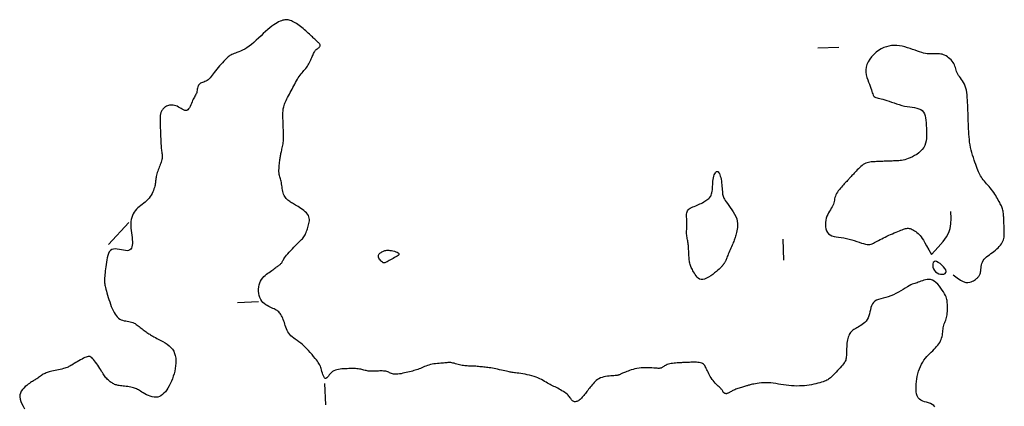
# Model space of a CAD drawing. Header units: millimetres. Extents: x 32690613 to 32693367, y 5343692 to 5344708.
# Tile 461 of 656: x 32692885 to 32692931, y 5344108 to 5344127. Entities that reach past the tile are written whole.
import ezdxf

# ---------------------------------------------------------------- set-up
doc = ezdxf.new("R2010")
doc.units = ezdxf.units.MM
doc.header["$LTSCALE"] = 20
doc.layers.add('02-DGM_HL_492.50', color=92, linetype='Continuous')

msp = doc.modelspace()

# ---------------------------------------------------------------- linework, layer by layer
at = {"layer": '02-DGM_HL_492.50', "elevation": 492.5, "flags": 128}
for points in [[(32692928.115, 5344108.43), (32692928.057, 5344108.497), (32692927.985, 5344108.55), (32692927.902, 5344108.59), (32692927.812, 5344108.623), (32692927.718, 5344108.651), (32692927.623, 5344108.679), (32692927.533, 5344108.711), (32692927.45, 5344108.752), (32692927.378, 5344108.804), (32692927.32, 5344108.872), (32692927.277, 5344108.954), (32692927.245, 5344109.048), (32692927.225, 5344109.153), (32692927.216, 5344109.266), (32692927.215, 5344109.384), (32692927.221, 5344109.507), (32692927.234, 5344109.633), (32692927.253, 5344109.758), (32692927.277, 5344109.883), (32692927.306, 5344110.006), (32692927.34, 5344110.127), (32692927.38, 5344110.244), (32692927.425, 5344110.356), (32692927.476, 5344110.462), (32692927.532, 5344110.562), (32692927.593, 5344110.654), (32692927.659, 5344110.74), (32692927.727, 5344110.82), (32692927.798, 5344110.895), (32692927.869, 5344110.967), (32692927.94, 5344111.035), (32692928.009, 5344111.101), (32692928.075, 5344111.167), (32692928.137, 5344111.232), (32692928.195, 5344111.297), (32692928.248, 5344111.362), (32692928.296, 5344111.428), (32692928.338, 5344111.494), (32692928.376, 5344111.561), (32692928.407, 5344111.629), (32692928.432, 5344111.698), (32692928.452, 5344111.768), (32692928.466, 5344111.839), (32692928.477, 5344111.91), (32692928.485, 5344111.981), (32692928.493, 5344112.051), (32692928.5, 5344112.12), (32692928.51, 5344112.187), (32692928.522, 5344112.252), (32692928.538, 5344112.313), (32692928.558, 5344112.373), (32692928.579, 5344112.432), (32692928.602, 5344112.49), (32692928.624, 5344112.548), (32692928.646, 5344112.608), (32692928.665, 5344112.671), (32692928.681, 5344112.736), (32692928.693, 5344112.805), (32692928.701, 5344112.877), (32692928.706, 5344112.951), (32692928.709, 5344113.025), (32692928.709, 5344113.098), (32692928.708, 5344113.17), (32692928.706, 5344113.239), (32692928.703, 5344113.304), (32692928.701, 5344113.364), (32692928.697, 5344113.421), (32692928.691, 5344113.477), (32692928.68, 5344113.532), (32692928.665, 5344113.591), (32692928.643, 5344113.653), (32692928.612, 5344113.722), (32692928.573, 5344113.799), (32692928.523, 5344113.885), (32692928.463, 5344113.977), (32692928.396, 5344114.072), (32692928.322, 5344114.165), (32692928.243, 5344114.252), (32692928.161, 5344114.331), (32692928.077, 5344114.396), (32692927.992, 5344114.444), (32692927.907, 5344114.472), (32692927.824, 5344114.483), (32692927.743, 5344114.48), (32692927.664, 5344114.466), (32692927.588, 5344114.444), (32692927.516, 5344114.417), (32692927.447, 5344114.39), (32692927.383, 5344114.364), (32692927.324, 5344114.344), (32692927.267, 5344114.326), (32692927.212, 5344114.31), (32692927.157, 5344114.293), (32692927.098, 5344114.273), (32692927.036, 5344114.249), (32692926.967, 5344114.218), (32692926.89, 5344114.178), (32692926.804, 5344114.128), (32692926.708, 5344114.07), (32692926.605, 5344114.007), (32692926.496, 5344113.941), (32692926.382, 5344113.874), (32692926.263, 5344113.81), (32692926.142, 5344113.751), (32692926.019, 5344113.7), (32692925.896, 5344113.658), (32692925.775, 5344113.623), (32692925.657, 5344113.593), (32692925.545, 5344113.563), (32692925.441, 5344113.531), (32692925.347, 5344113.493), (32692925.265, 5344113.447), (32692925.197, 5344113.389), (32692925.145, 5344113.318), (32692925.105, 5344113.234), (32692925.075, 5344113.141), (32692925.051, 5344113.043), (32692925.03, 5344112.943), (32692925.008, 5344112.843), (32692924.981, 5344112.746), (32692924.948, 5344112.657), (32692924.904, 5344112.577), (32692924.852, 5344112.506), (32692924.793, 5344112.443), (32692924.729, 5344112.388), (32692924.662, 5344112.339), (32692924.595, 5344112.295), (32692924.528, 5344112.256), (32692924.465, 5344112.221), (32692924.406, 5344112.189), (32692924.352, 5344112.158), (32692924.302, 5344112.128), (32692924.257, 5344112.098), (32692924.215, 5344112.067), (32692924.176, 5344112.034), (32692924.141, 5344111.997), (32692924.108, 5344111.957), (32692924.077, 5344111.911), (32692924.049, 5344111.861), (32692924.024, 5344111.805), (32692924.001, 5344111.745), (32692923.981, 5344111.68), (32692923.964, 5344111.61), (32692923.949, 5344111.535), (32692923.938, 5344111.455), (32692923.931, 5344111.372), (32692923.926, 5344111.285), (32692923.922, 5344111.198), (32692923.92, 5344111.111), (32692923.918, 5344111.026), (32692923.916, 5344110.946), (32692923.913, 5344110.871), (32692923.908, 5344110.804), (32692923.901, 5344110.745), (32692923.891, 5344110.694), (32692923.877, 5344110.648), (32692923.858, 5344110.604), (32692923.834, 5344110.562), (32692923.804, 5344110.518), (32692923.767, 5344110.471), (32692923.723, 5344110.418), (32692923.672, 5344110.359), (32692923.614, 5344110.294), (32692923.552, 5344110.225), (32692923.488, 5344110.155), (32692923.423, 5344110.085), (32692923.359, 5344110.018), (32692923.298, 5344109.955), (32692923.243, 5344109.899), (32692923.194, 5344109.851), (32692923.15, 5344109.811), (32692923.109, 5344109.776), (32692923.068, 5344109.747), (32692923.027, 5344109.721), (32692922.982, 5344109.697), (32692922.932, 5344109.674), (32692922.875, 5344109.651), (32692922.809, 5344109.628), (32692922.734, 5344109.603), (32692922.651, 5344109.578), (32692922.562, 5344109.553), (32692922.466, 5344109.529), (32692922.364, 5344109.506), (32692922.258, 5344109.486), (32692922.148, 5344109.467), (32692922.035, 5344109.452), (32692921.918, 5344109.44), (32692921.799, 5344109.431), (32692921.679, 5344109.426), (32692921.556, 5344109.424), (32692921.432, 5344109.427), (32692921.307, 5344109.433), (32692921.182, 5344109.444), (32692921.056, 5344109.459), (32692920.931, 5344109.477), (32692920.806, 5344109.497), (32692920.682, 5344109.517), (32692920.559, 5344109.537), (32692920.438, 5344109.554), (32692920.32, 5344109.568), (32692920.203, 5344109.576), (32692920.09, 5344109.579), (32692919.981, 5344109.577), (32692919.876, 5344109.571), (32692919.777, 5344109.561), (32692919.684, 5344109.548), (32692919.599, 5344109.534), (32692919.523, 5344109.52), (32692919.456, 5344109.506), (32692919.398, 5344109.494), (32692919.35, 5344109.482), (32692919.307, 5344109.471), (32692919.27, 5344109.461), (32692919.235, 5344109.451), (32692919.2, 5344109.44), (32692919.164, 5344109.429), (32692919.125, 5344109.418), (32692919.082, 5344109.405), (32692919.034, 5344109.392), (32692918.983, 5344109.377), (32692918.93, 5344109.362), (32692918.875, 5344109.345), (32692918.82, 5344109.328), (32692918.766, 5344109.31), (32692918.713, 5344109.291), (32692918.663, 5344109.271), (32692918.616, 5344109.251), (32692918.571, 5344109.23), (32692918.529, 5344109.21), (32692918.489, 5344109.19), (32692918.452, 5344109.17), (32692918.418, 5344109.152), (32692918.386, 5344109.134), (32692918.357, 5344109.118), (32692918.329, 5344109.104), (32692918.304, 5344109.091), (32692918.281, 5344109.08), (32692918.259, 5344109.072), (32692918.238, 5344109.066), (32692918.218, 5344109.062), (32692918.198, 5344109.061), (32692918.179, 5344109.063), (32692918.16, 5344109.068), (32692918.142, 5344109.076), (32692918.125, 5344109.085), (32692918.109, 5344109.096), (32692918.094, 5344109.109), (32692918.08, 5344109.123), (32692918.068, 5344109.138), (32692918.058, 5344109.153), (32692918.048, 5344109.17), (32692918.039, 5344109.188), (32692918.027, 5344109.207), (32692918.014, 5344109.229), (32692917.996, 5344109.253), (32692917.974, 5344109.28), (32692917.947, 5344109.31), (32692917.913, 5344109.344), (32692917.873, 5344109.381), (32692917.829, 5344109.421), (32692917.782, 5344109.466), (32692917.733, 5344109.514), (32692917.682, 5344109.565), (32692917.632, 5344109.62), (32692917.583, 5344109.679), (32692917.537, 5344109.741), (32692917.494, 5344109.807), (32692917.453, 5344109.873), (32692917.414, 5344109.941), (32692917.378, 5344110.008), (32692917.345, 5344110.074), (32692917.315, 5344110.138), (32692917.287, 5344110.198), (32692917.262, 5344110.254), (32692917.238, 5344110.306), (32692917.214, 5344110.353), (32692917.189, 5344110.395), (32692917.16, 5344110.432), (32692917.128, 5344110.465), (32692917.089, 5344110.492), (32692917.044, 5344110.513), (32692916.991, 5344110.53), (32692916.931, 5344110.541), (32692916.865, 5344110.548), (32692916.797, 5344110.552), (32692916.727, 5344110.554), (32692916.657, 5344110.553), (32692916.589, 5344110.551), (32692916.524, 5344110.549), (32692916.464, 5344110.546), (32692916.408, 5344110.544), (32692916.354, 5344110.542), (32692916.302, 5344110.54), (32692916.249, 5344110.538), (32692916.196, 5344110.536), (32692916.14, 5344110.534), (32692916.08, 5344110.531), (32692916.015, 5344110.529), (32692915.946, 5344110.526), (32692915.875, 5344110.521), (32692915.802, 5344110.516), (32692915.73, 5344110.509), (32692915.659, 5344110.5), (32692915.59, 5344110.489), (32692915.526, 5344110.475), (32692915.467, 5344110.458), (32692915.412, 5344110.439), (32692915.363, 5344110.418), (32692915.319, 5344110.396), (32692915.279, 5344110.375), (32692915.243, 5344110.353), (32692915.212, 5344110.334), (32692915.185, 5344110.316), (32692915.161, 5344110.3), (32692915.139, 5344110.288), (32692915.116, 5344110.278), (32692915.091, 5344110.27), (32692915.061, 5344110.265), (32692915.024, 5344110.263), (32692914.979, 5344110.263), (32692914.923, 5344110.265), (32692914.854, 5344110.269), (32692914.774, 5344110.274), (32692914.684, 5344110.28), (32692914.588, 5344110.285), (32692914.487, 5344110.288), (32692914.382, 5344110.289), (32692914.276, 5344110.287), (32692914.171, 5344110.28), (32692914.069, 5344110.268), (32692913.97, 5344110.252), (32692913.875, 5344110.232), (32692913.785, 5344110.21), (32692913.7, 5344110.186), (32692913.621, 5344110.161), (32692913.548, 5344110.135), (32692913.483, 5344110.111), (32692913.425, 5344110.088), (32692913.374, 5344110.067), (32692913.329, 5344110.048), (32692913.29, 5344110.03), (32692913.255, 5344110.013), (32692913.224, 5344109.998), (32692913.195, 5344109.985), (32692913.169, 5344109.973), (32692913.143, 5344109.962), (32692913.118, 5344109.952), (32692913.091, 5344109.944), (32692913.061, 5344109.936), (32692913.026, 5344109.93), (32692912.985, 5344109.924), (32692912.937, 5344109.918), (32692912.879, 5344109.913), (32692912.812, 5344109.908), (32692912.737, 5344109.902), (32692912.655, 5344109.895), (32692912.57, 5344109.885), (32692912.483, 5344109.872), (32692912.397, 5344109.856), (32692912.314, 5344109.834), (32692912.235, 5344109.806), (32692912.164, 5344109.772), (32692912.099, 5344109.732), (32692912.04, 5344109.687), (32692911.985, 5344109.638), (32692911.935, 5344109.587), (32692911.888, 5344109.534), (32692911.843, 5344109.479), (32692911.8, 5344109.425), (32692911.758, 5344109.372), (32692911.716, 5344109.32), (32692911.676, 5344109.268), (32692911.636, 5344109.218), (32692911.597, 5344109.169), (32692911.558, 5344109.12), (32692911.521, 5344109.073), (32692911.484, 5344109.026), (32692911.447, 5344108.98), (32692911.411, 5344108.936), (32692911.376, 5344108.893), (32692911.34, 5344108.853), (32692911.304, 5344108.816), (32692911.268, 5344108.782), (32692911.231, 5344108.753), (32692911.194, 5344108.728), (32692911.156, 5344108.708), (32692911.117, 5344108.694), (32692911.079, 5344108.684), (32692911.042, 5344108.68), (32692911.006, 5344108.682), (32692910.972, 5344108.688), (32692910.941, 5344108.7), (32692910.913, 5344108.717), (32692910.889, 5344108.739), (32692910.868, 5344108.767), (32692910.847, 5344108.798), (32692910.825, 5344108.833), (32692910.802, 5344108.87), (32692910.774, 5344108.91), (32692910.742, 5344108.951), (32692910.702, 5344108.994), (32692910.655, 5344109.036), (32692910.601, 5344109.079), (32692910.541, 5344109.121), (32692910.477, 5344109.163), (32692910.411, 5344109.204), (32692910.343, 5344109.243), (32692910.275, 5344109.28), (32692910.209, 5344109.315), (32692910.145, 5344109.348), (32692910.084, 5344109.379), (32692910.024, 5344109.409), (32692909.965, 5344109.438), (32692909.906, 5344109.468), (32692909.847, 5344109.499), (32692909.786, 5344109.532), (32692909.724, 5344109.567), (32692909.658, 5344109.605), (32692909.59, 5344109.645), (32692909.517, 5344109.687), (32692909.441, 5344109.729), (32692909.36, 5344109.77), (32692909.274, 5344109.81), (32692909.183, 5344109.848), (32692909.086, 5344109.883), (32692908.983, 5344109.913), (32692908.876, 5344109.94), (32692908.767, 5344109.963), (32692908.659, 5344109.983), (32692908.554, 5344110), (32692908.455, 5344110.015), (32692908.363, 5344110.027), (32692908.282, 5344110.038), (32692908.212, 5344110.046), (32692908.153, 5344110.054), (32692908.1, 5344110.061), (32692908.051, 5344110.069), (32692908.004, 5344110.077), (32692907.956, 5344110.086), (32692907.904, 5344110.096), (32692907.845, 5344110.109), (32692907.778, 5344110.124), (32692907.703, 5344110.141), (32692907.622, 5344110.16), (32692907.536, 5344110.179), (32692907.449, 5344110.199), (32692907.36, 5344110.218), (32692907.273, 5344110.236), (32692907.189, 5344110.253), (32692907.11, 5344110.267), (32692907.034, 5344110.28), (32692906.962, 5344110.291), (32692906.894, 5344110.3), (32692906.827, 5344110.308), (32692906.762, 5344110.316), (32692906.699, 5344110.323), (32692906.636, 5344110.329), (32692906.573, 5344110.336), (32692906.511, 5344110.342), (32692906.448, 5344110.348), (32692906.386, 5344110.354), (32692906.325, 5344110.359), (32692906.264, 5344110.363), (32692906.205, 5344110.367), (32692906.146, 5344110.37), (32692906.088, 5344110.371), (32692906.031, 5344110.373), (32692905.975, 5344110.374), (32692905.918, 5344110.376), (32692905.86, 5344110.379), (32692905.802, 5344110.384), (32692905.742, 5344110.391), (32692905.68, 5344110.401), (32692905.616, 5344110.415), (32692905.551, 5344110.431), (32692905.485, 5344110.448), (32692905.419, 5344110.466), (32692905.355, 5344110.484), (32692905.293, 5344110.501), (32692905.235, 5344110.515), (32692905.181, 5344110.526), (32692905.131, 5344110.533), (32692905.085, 5344110.537), (32692905.042, 5344110.537), (32692904.998, 5344110.536), (32692904.953, 5344110.532), (32692904.905, 5344110.527), (32692904.853, 5344110.521), (32692904.794, 5344110.516), (32692904.728, 5344110.51), (32692904.656, 5344110.505), (32692904.578, 5344110.499), (32692904.498, 5344110.492), (32692904.415, 5344110.483), (32692904.332, 5344110.472), (32692904.251, 5344110.458), (32692904.171, 5344110.441), (32692904.096, 5344110.421), (32692904.024, 5344110.397), (32692903.955, 5344110.372), (32692903.888, 5344110.345), (32692903.824, 5344110.317), (32692903.761, 5344110.289), (32692903.699, 5344110.262), (32692903.637, 5344110.237), (32692903.576, 5344110.214), (32692903.513, 5344110.192), (32692903.45, 5344110.173), (32692903.385, 5344110.154), (32692903.318, 5344110.136), (32692903.249, 5344110.119), (32692903.177, 5344110.101), (32692903.101, 5344110.083), (32692903.022, 5344110.064), (32692902.94, 5344110.045), (32692902.858, 5344110.027), (32692902.776, 5344110.01), (32692902.695, 5344109.997), (32692902.618, 5344109.987), (32692902.546, 5344109.983), (32692902.48, 5344109.983), (32692902.42, 5344109.99), (32692902.367, 5344110.002), (32692902.319, 5344110.018), (32692902.274, 5344110.037), (32692902.231, 5344110.057), (32692902.189, 5344110.076), (32692902.145, 5344110.095), (32692902.099, 5344110.11), (32692902.05, 5344110.122), (32692901.998, 5344110.13), (32692901.942, 5344110.136), (32692901.885, 5344110.138), (32692901.825, 5344110.139), (32692901.764, 5344110.138), (32692901.702, 5344110.136), (32692901.64, 5344110.134), (32692901.577, 5344110.132), (32692901.515, 5344110.129), (32692901.454, 5344110.128), (32692901.393, 5344110.128), (32692901.334, 5344110.129), (32692901.276, 5344110.131), (32692901.22, 5344110.136), (32692901.167, 5344110.143), (32692901.115, 5344110.153), (32692901.066, 5344110.164), (32692901.016, 5344110.177), (32692900.967, 5344110.191), (32692900.916, 5344110.205), (32692900.863, 5344110.217), (32692900.807, 5344110.229), (32692900.746, 5344110.238), (32692900.681, 5344110.245), (32692900.611, 5344110.249), (32692900.537, 5344110.251), (32692900.461, 5344110.251), (32692900.381, 5344110.25), (32692900.3, 5344110.248), (32692900.218, 5344110.245), (32692900.134, 5344110.242), (32692900.051, 5344110.238), (32692899.969, 5344110.234), (32692899.888, 5344110.226), (32692899.809, 5344110.215), (32692899.733, 5344110.199), (32692899.66, 5344110.176), (32692899.592, 5344110.146), (32692899.528, 5344110.107), (32692899.47, 5344110.059), (32692899.417, 5344110.004), (32692899.369, 5344109.948), (32692899.324, 5344109.894), (32692899.284, 5344109.847), (32692899.246, 5344109.811), (32692899.212, 5344109.789), (32692899.179, 5344109.788), (32692899.148, 5344109.808), (32692899.119, 5344109.847), (32692899.092, 5344109.902), (32692899.066, 5344109.967), (32692899.042, 5344110.039), (32692899.02, 5344110.114), (32692898.999, 5344110.186), (32692898.98, 5344110.252), (32692898.963, 5344110.31), (32692898.946, 5344110.359), (32692898.927, 5344110.404), (32692898.905, 5344110.447), (32692898.879, 5344110.492), (32692898.846, 5344110.54), (32692898.806, 5344110.596), (32692898.756, 5344110.661), (32692898.696, 5344110.737), (32692898.626, 5344110.824), (32692898.549, 5344110.917), (32692898.466, 5344111.014), (32692898.378, 5344111.112), (32692898.287, 5344111.209), (32692898.194, 5344111.301), (32692898.102, 5344111.386), (32692898.011, 5344111.461), (32692897.923, 5344111.527), (32692897.838, 5344111.587), (32692897.757, 5344111.643), (32692897.681, 5344111.697), (32692897.611, 5344111.75), (32692897.548, 5344111.804), (32692897.491, 5344111.862), (32692897.443, 5344111.925), (32692897.401, 5344111.993), (32692897.366, 5344112.064), (32692897.335, 5344112.137), (32692897.307, 5344112.212), (32692897.282, 5344112.288), (32692897.259, 5344112.363), (32692897.235, 5344112.436), (32692897.211, 5344112.507), (32692897.186, 5344112.574), (32692897.16, 5344112.639), (32692897.132, 5344112.699), (32692897.103, 5344112.756), (32692897.072, 5344112.809), (32692897.04, 5344112.857), (32692897.006, 5344112.9), (32692896.97, 5344112.937), (32692896.932, 5344112.971), (32692896.891, 5344113.001), (32692896.847, 5344113.029), (32692896.799, 5344113.055), (32692896.747, 5344113.081), (32692896.691, 5344113.107), (32692896.63, 5344113.135), (32692896.564, 5344113.165), (32692896.494, 5344113.199), (32692896.424, 5344113.237), (32692896.353, 5344113.281), (32692896.285, 5344113.331), (32692896.221, 5344113.389), (32692896.164, 5344113.455), (32692896.114, 5344113.532), (32692896.074, 5344113.618), (32692896.044, 5344113.713), (32692896.024, 5344113.814), (32692896.014, 5344113.919), (32692896.014, 5344114.024), (32692896.023, 5344114.127), (32692896.043, 5344114.227), (32692896.072, 5344114.32), (32692896.111, 5344114.404), (32692896.158, 5344114.481), (32692896.211, 5344114.55), (32692896.269, 5344114.612), (32692896.331, 5344114.669), (32692896.394, 5344114.722), (32692896.458, 5344114.77), (32692896.52, 5344114.815), (32692896.579, 5344114.858), (32692896.635, 5344114.899), (32692896.689, 5344114.938), (32692896.739, 5344114.974), (32692896.786, 5344115.008), (32692896.83, 5344115.04), (32692896.871, 5344115.07), (32692896.909, 5344115.097), (32692896.944, 5344115.123), (32692896.976, 5344115.146), (32692897.005, 5344115.169), (32692897.032, 5344115.19), (32692897.055, 5344115.21), (32692897.076, 5344115.231), (32692897.095, 5344115.251), (32692897.111, 5344115.272), (32692897.125, 5344115.294), (32692897.138, 5344115.318), (32692897.152, 5344115.345), (32692897.168, 5344115.376), (32692897.189, 5344115.412), (32692897.215, 5344115.454), (32692897.249, 5344115.503), (32692897.291, 5344115.56), (32692897.344, 5344115.625), (32692897.405, 5344115.698), (32692897.472, 5344115.775), (32692897.544, 5344115.854), (32692897.618, 5344115.935), (32692897.692, 5344116.013), (32692897.764, 5344116.088), (32692897.832, 5344116.156), (32692897.894, 5344116.218), (32692897.951, 5344116.273), (32692898.002, 5344116.322), (32692898.048, 5344116.368), (32692898.09, 5344116.412), (32692898.127, 5344116.455), (32692898.161, 5344116.499), (32692898.192, 5344116.546), (32692898.22, 5344116.596), (32692898.246, 5344116.649), (32692898.27, 5344116.705), (32692898.292, 5344116.763), (32692898.312, 5344116.824), (32692898.332, 5344116.886), (32692898.35, 5344116.948), (32692898.369, 5344117.011), (32692898.387, 5344117.075), (32692898.403, 5344117.138), (32692898.417, 5344117.201), (32692898.425, 5344117.264), (32692898.427, 5344117.326), (32692898.42, 5344117.389), (32692898.404, 5344117.451), (32692898.377, 5344117.512), (32692898.337, 5344117.573), (32692898.287, 5344117.633), (32692898.228, 5344117.691), (32692898.163, 5344117.747), (32692898.094, 5344117.8), (32692898.024, 5344117.85), (32692897.954, 5344117.896), (32692897.888, 5344117.938), (32692897.826, 5344117.975), (32692897.77, 5344118.007), (32692897.717, 5344118.037), (32692897.667, 5344118.065), (32692897.621, 5344118.091), (32692897.576, 5344118.117), (32692897.532, 5344118.144), (32692897.489, 5344118.172), (32692897.447, 5344118.203), (32692897.404, 5344118.237), (32692897.363, 5344118.275), (32692897.324, 5344118.315), (32692897.287, 5344118.36), (32692897.253, 5344118.409), (32692897.223, 5344118.463), (32692897.198, 5344118.522), (32692897.177, 5344118.587), (32692897.16, 5344118.655), (32692897.146, 5344118.726), (32692897.135, 5344118.798), (32692897.125, 5344118.87), (32692897.115, 5344118.941), (32692897.105, 5344119.01), (32692897.093, 5344119.074), (32692897.079, 5344119.134), (32692897.063, 5344119.19), (32692897.047, 5344119.243), (32692897.031, 5344119.295), (32692897.016, 5344119.348), (32692897.002, 5344119.402), (32692896.991, 5344119.46), (32692896.984, 5344119.523), (32692896.98, 5344119.591), (32692896.98, 5344119.663), (32692896.984, 5344119.739), (32692896.989, 5344119.816), (32692896.996, 5344119.892), (32692897.004, 5344119.967), (32692897.012, 5344120.038), (32692897.021, 5344120.104), (32692897.028, 5344120.164), (32692897.035, 5344120.218), (32692897.042, 5344120.268), (32692897.049, 5344120.315), (32692897.057, 5344120.361), (32692897.065, 5344120.406), (32692897.074, 5344120.452), (32692897.085, 5344120.5), (32692897.097, 5344120.551), (32692897.11, 5344120.605), (32692897.124, 5344120.662), (32692897.139, 5344120.721), (32692897.152, 5344120.781), (32692897.165, 5344120.843), (32692897.176, 5344120.905), (32692897.186, 5344120.968), (32692897.192, 5344121.031), (32692897.197, 5344121.094), (32692897.199, 5344121.156), (32692897.2, 5344121.219), (32692897.2, 5344121.282), (32692897.198, 5344121.344), (32692897.196, 5344121.406), (32692897.194, 5344121.469), (32692897.191, 5344121.531), (32692897.189, 5344121.594), (32692897.187, 5344121.656), (32692897.184, 5344121.719), (32692897.182, 5344121.781), (32692897.179, 5344121.844), (32692897.177, 5344121.906), (32692897.174, 5344121.969), (32692897.172, 5344122.031), (32692897.17, 5344122.093), (32692897.168, 5344122.155), (32692897.167, 5344122.216), (32692897.166, 5344122.277), (32692897.167, 5344122.337), (32692897.169, 5344122.395), (32692897.172, 5344122.452), (32692897.177, 5344122.508), (32692897.184, 5344122.563), (32692897.193, 5344122.617), (32692897.205, 5344122.672), (32692897.22, 5344122.728), (32692897.239, 5344122.786), (32692897.261, 5344122.845), (32692897.288, 5344122.907), (32692897.319, 5344122.972), (32692897.354, 5344123.041), (32692897.391, 5344123.112), (32692897.432, 5344123.185), (32692897.474, 5344123.261), (32692897.517, 5344123.338), (32692897.561, 5344123.417), (32692897.604, 5344123.498), (32692897.646, 5344123.579), (32692897.688, 5344123.66), (32692897.729, 5344123.741), (32692897.769, 5344123.821), (32692897.811, 5344123.899), (32692897.852, 5344123.973), (32692897.895, 5344124.044), (32692897.938, 5344124.111), (32692897.984, 5344124.173), (32692898.03, 5344124.231), (32692898.076, 5344124.285), (32692898.122, 5344124.337), (32692898.168, 5344124.388), (32692898.213, 5344124.439), (32692898.256, 5344124.49), (32692898.297, 5344124.542), (32692898.335, 5344124.597), (32692898.371, 5344124.654), (32692898.404, 5344124.712), (32692898.435, 5344124.77), (32692898.464, 5344124.829), (32692898.491, 5344124.888), (32692898.516, 5344124.945), (32692898.539, 5344125), (32692898.561, 5344125.054), (32692898.582, 5344125.105), (32692898.602, 5344125.153), (32692898.623, 5344125.199), (32692898.645, 5344125.242), (32692898.668, 5344125.282), (32692898.694, 5344125.319), (32692898.722, 5344125.353), (32692898.753, 5344125.384), (32692898.787, 5344125.412), (32692898.82, 5344125.438), (32692898.852, 5344125.463), (32692898.881, 5344125.487), (32692898.906, 5344125.51), (32692898.924, 5344125.534), (32692898.934, 5344125.558), (32692898.935, 5344125.583), (32692898.928, 5344125.61), (32692898.914, 5344125.637), (32692898.894, 5344125.666), (32692898.869, 5344125.695), (32692898.84, 5344125.724), (32692898.809, 5344125.754), (32692898.777, 5344125.784), (32692898.744, 5344125.814), (32692898.711, 5344125.845), (32692898.677, 5344125.876), (32692898.641, 5344125.909), (32692898.604, 5344125.944), (32692898.564, 5344125.981), (32692898.52, 5344126.021), (32692898.474, 5344126.064), (32692898.423, 5344126.111), (32692898.369, 5344126.161), (32692898.312, 5344126.212), (32692898.252, 5344126.266), (32692898.191, 5344126.319), (32692898.127, 5344126.373), (32692898.063, 5344126.426), (32692897.999, 5344126.476), (32692897.935, 5344126.525), (32692897.871, 5344126.57), (32692897.807, 5344126.612), (32692897.745, 5344126.651), (32692897.685, 5344126.685), (32692897.626, 5344126.716), (32692897.569, 5344126.742), (32692897.515, 5344126.763), (32692897.464, 5344126.78), (32692897.414, 5344126.791), (32692897.365, 5344126.797), (32692897.316, 5344126.797), (32692897.266, 5344126.793), (32692897.213, 5344126.783), (32692897.158, 5344126.768), (32692897.099, 5344126.747), (32692897.035, 5344126.721), (32692896.966, 5344126.689), (32692896.891, 5344126.65), (32692896.813, 5344126.604), (32692896.729, 5344126.55), (32692896.64, 5344126.487), (32692896.546, 5344126.415), (32692896.448, 5344126.332), (32692896.345, 5344126.24), (32692896.238, 5344126.14), (32692896.128, 5344126.036), (32692896.016, 5344125.929), (32692895.903, 5344125.824), (32692895.79, 5344125.722), (32692895.678, 5344125.627), (32692895.567, 5344125.542), (32692895.459, 5344125.469), (32692895.354, 5344125.407), (32692895.254, 5344125.354), (32692895.159, 5344125.31), (32692895.07, 5344125.274), (32692894.988, 5344125.242), (32692894.913, 5344125.215), (32692894.847, 5344125.191), (32692894.789, 5344125.169), (32692894.739, 5344125.146), (32692894.695, 5344125.122), (32692894.653, 5344125.096), (32692894.613, 5344125.066), (32692894.571, 5344125.032), (32692894.527, 5344124.991), (32692894.478, 5344124.943), (32692894.423, 5344124.887), (32692894.362, 5344124.824), (32692894.297, 5344124.755), (32692894.23, 5344124.681), (32692894.162, 5344124.605), (32692894.094, 5344124.527), (32692894.029, 5344124.449), (32692893.967, 5344124.373), (32692893.91, 5344124.299), (32692893.857, 5344124.229), (32692893.807, 5344124.162), (32692893.759, 5344124.101), (32692893.712, 5344124.044), (32692893.665, 5344123.994), (32692893.617, 5344123.95), (32692893.568, 5344123.913), (32692893.516, 5344123.883), (32692893.462, 5344123.859), (32692893.409, 5344123.839), (32692893.356, 5344123.821), (32692893.306, 5344123.803), (32692893.26, 5344123.783), (32692893.22, 5344123.76), (32692893.186, 5344123.731), (32692893.16, 5344123.695), (32692893.14, 5344123.653), (32692893.125, 5344123.606), (32692893.114, 5344123.556), (32692893.105, 5344123.504), (32692893.097, 5344123.452), (32692893.088, 5344123.4), (32692893.076, 5344123.351), (32692893.06, 5344123.305), (32692893.041, 5344123.262), (32692893.018, 5344123.219), (32692892.994, 5344123.176), (32692892.967, 5344123.131), (32692892.939, 5344123.082), (32692892.911, 5344123.028), (32692892.882, 5344122.968), (32692892.853, 5344122.901), (32692892.824, 5344122.83), (32692892.794, 5344122.758), (32692892.763, 5344122.688), (32692892.729, 5344122.623), (32692892.692, 5344122.568), (32692892.652, 5344122.526), (32692892.608, 5344122.499), (32692892.56, 5344122.491), (32692892.507, 5344122.498), (32692892.452, 5344122.519), (32692892.393, 5344122.548), (32692892.332, 5344122.583), (32692892.269, 5344122.621), (32692892.206, 5344122.657), (32692892.142, 5344122.689), (32692892.079, 5344122.714), (32692892.016, 5344122.732), (32692891.955, 5344122.743), (32692891.895, 5344122.747), (32692891.838, 5344122.746), (32692891.783, 5344122.74), (32692891.731, 5344122.729), (32692891.683, 5344122.713), (32692891.638, 5344122.694), (32692891.598, 5344122.671), (32692891.561, 5344122.646), (32692891.528, 5344122.618), (32692891.498, 5344122.589), (32692891.472, 5344122.558), (32692891.448, 5344122.527), (32692891.427, 5344122.495), (32692891.409, 5344122.463), (32692891.393, 5344122.43), (32692891.379, 5344122.398), (32692891.368, 5344122.365), (32692891.358, 5344122.332), (32692891.351, 5344122.298), (32692891.345, 5344122.263), (32692891.34, 5344122.227), (32692891.337, 5344122.19), (32692891.335, 5344122.151), (32692891.334, 5344122.109), (32692891.334, 5344122.065), (32692891.335, 5344122.018), (32692891.337, 5344121.967), (32692891.339, 5344121.912), (32692891.341, 5344121.852), (32692891.344, 5344121.787), (32692891.346, 5344121.717), (32692891.349, 5344121.644), (32692891.352, 5344121.567), (32692891.355, 5344121.488), (32692891.358, 5344121.407), (32692891.362, 5344121.324), (32692891.365, 5344121.241), (32692891.368, 5344121.158), (32692891.372, 5344121.076), (32692891.375, 5344120.994), (32692891.379, 5344120.915), (32692891.384, 5344120.839), (32692891.389, 5344120.765), (32692891.396, 5344120.696), (32692891.403, 5344120.631), (32692891.411, 5344120.571), (32692891.419, 5344120.516), (32692891.427, 5344120.463), (32692891.434, 5344120.413), (32692891.438, 5344120.365), (32692891.44, 5344120.316), (32692891.439, 5344120.267), (32692891.433, 5344120.215), (32692891.422, 5344120.162), (32692891.407, 5344120.105), (32692891.388, 5344120.047), (32692891.367, 5344119.987), (32692891.344, 5344119.925), (32692891.32, 5344119.863), (32692891.295, 5344119.8), (32692891.271, 5344119.736), (32692891.248, 5344119.673), (32692891.226, 5344119.61), (32692891.207, 5344119.548), (32692891.189, 5344119.486), (32692891.172, 5344119.427), (32692891.158, 5344119.368), (32692891.146, 5344119.312), (32692891.137, 5344119.259), (32692891.129, 5344119.207), (32692891.124, 5344119.158), (32692891.119, 5344119.109), (32692891.113, 5344119.06), (32692891.106, 5344119.009), (32692891.098, 5344118.956), (32692891.086, 5344118.9), (32692891.07, 5344118.839), (32692891.049, 5344118.773), (32692891.023, 5344118.703), (32692890.992, 5344118.631), (32692890.956, 5344118.557), (32692890.914, 5344118.482), (32692890.867, 5344118.409), (32692890.816, 5344118.338), (32692890.758, 5344118.271), (32692890.696, 5344118.208), (32692890.629, 5344118.149), (32692890.56, 5344118.093), (32692890.489, 5344118.038), (32692890.419, 5344117.983), (32692890.349, 5344117.926), (32692890.283, 5344117.868), (32692890.22, 5344117.805), (32692890.163, 5344117.738), (32692890.112, 5344117.665), (32692890.066, 5344117.588), (32692890.028, 5344117.506), (32692889.996, 5344117.418), (32692889.972, 5344117.326), (32692889.955, 5344117.229), (32692889.947, 5344117.127), (32692889.946, 5344117.021), (32692889.953, 5344116.911), (32692889.964, 5344116.799), (32692889.978, 5344116.687), (32692889.993, 5344116.576), (32692890.007, 5344116.469), (32692890.018, 5344116.366), (32692890.025, 5344116.268), (32692890.025, 5344116.179), (32692890.018, 5344116.097), (32692890.003, 5344116.026), (32692889.978, 5344115.964), (32692889.944, 5344115.914), (32692889.899, 5344115.877), (32692889.843, 5344115.852), (32692889.775, 5344115.842), (32692889.694, 5344115.846), (32692889.603, 5344115.86), (32692889.506, 5344115.88), (32692889.406, 5344115.9), (32692889.306, 5344115.917), (32692889.211, 5344115.925), (32692889.122, 5344115.92), (32692889.044, 5344115.897), (32692888.979, 5344115.852), (32692888.926, 5344115.787), (32692888.884, 5344115.707), (32692888.851, 5344115.613), (32692888.825, 5344115.511), (32692888.805, 5344115.403), (32692888.788, 5344115.292), (32692888.774, 5344115.183), (32692888.761, 5344115.078), (32692888.748, 5344114.977), (32692888.737, 5344114.881), (32692888.726, 5344114.791), (32692888.717, 5344114.706), (32692888.71, 5344114.628), (32692888.704, 5344114.555), (32692888.7, 5344114.489), (32692888.698, 5344114.43), (32692888.699, 5344114.374), (32692888.702, 5344114.322), (32692888.708, 5344114.269), (32692888.717, 5344114.214), (32692888.729, 5344114.155), (32692888.745, 5344114.09), (32692888.764, 5344114.015), (32692888.787, 5344113.93), (32692888.813, 5344113.837), (32692888.843, 5344113.736), (32692888.875, 5344113.63), (32692888.909, 5344113.522), (32692888.946, 5344113.412), (32692888.984, 5344113.304), (32692889.024, 5344113.199), (32692889.065, 5344113.099), (32692889.108, 5344113.005), (32692889.153, 5344112.918), (32692889.2, 5344112.838), (32692889.25, 5344112.766), (32692889.304, 5344112.702), (32692889.361, 5344112.648), (32692889.423, 5344112.603), (32692889.489, 5344112.569), (32692889.559, 5344112.543), (32692889.631, 5344112.524), (32692889.705, 5344112.51), (32692889.778, 5344112.498), (32692889.85, 5344112.487), (32692889.919, 5344112.474), (32692889.985, 5344112.458), (32692890.045, 5344112.437), (32692890.102, 5344112.412), (32692890.155, 5344112.382), (32692890.205, 5344112.35), (32692890.253, 5344112.315), (32692890.3, 5344112.279), (32692890.346, 5344112.241), (32692890.392, 5344112.204), (32692890.438, 5344112.168), (32692890.485, 5344112.132), (32692890.532, 5344112.097), (32692890.579, 5344112.063), (32692890.625, 5344112.03), (32692890.671, 5344111.998), (32692890.716, 5344111.967), (32692890.759, 5344111.937), (32692890.802, 5344111.907), (32692890.844, 5344111.879), (32692890.888, 5344111.85), (32692890.936, 5344111.82), (32692890.988, 5344111.789), (32692891.047, 5344111.755), (32692891.114, 5344111.719), (32692891.19, 5344111.679), (32692891.278, 5344111.636), (32692891.373, 5344111.588), (32692891.473, 5344111.534), (32692891.574, 5344111.476), (32692891.673, 5344111.41), (32692891.767, 5344111.338), (32692891.852, 5344111.259), (32692891.925, 5344111.172), (32692891.984, 5344111.077), (32692892.028, 5344110.974), (32692892.059, 5344110.865), (32692892.079, 5344110.751), (32692892.087, 5344110.632), (32692892.085, 5344110.51), (32692892.074, 5344110.385), (32692892.056, 5344110.26), (32692892.031, 5344110.134), (32692892, 5344110.009), (32692891.963, 5344109.885), (32692891.921, 5344109.765), (32692891.874, 5344109.648), (32692891.823, 5344109.535), (32692891.769, 5344109.429), (32692891.711, 5344109.329), (32692891.651, 5344109.237), (32692891.588, 5344109.153), (32692891.523, 5344109.08), (32692891.454, 5344109.017), (32692891.381, 5344108.965), (32692891.305, 5344108.926), (32692891.226, 5344108.901), (32692891.142, 5344108.89), (32692891.055, 5344108.894), (32692890.965, 5344108.911), (32692890.874, 5344108.938), (32692890.785, 5344108.973), (32692890.698, 5344109.014), (32692890.615, 5344109.057), (32692890.539, 5344109.1), (32692890.47, 5344109.141), (32692890.41, 5344109.178), (32692890.358, 5344109.211), (32692890.311, 5344109.239), (32692890.267, 5344109.265), (32692890.223, 5344109.287), (32692890.179, 5344109.307), (32692890.13, 5344109.324), (32692890.076, 5344109.341), (32692890.015, 5344109.356), (32692889.947, 5344109.37), (32692889.875, 5344109.383), (32692889.801, 5344109.395), (32692889.726, 5344109.406), (32692889.652, 5344109.416), (32692889.581, 5344109.425), (32692889.515, 5344109.434), (32692889.455, 5344109.441), (32692889.401, 5344109.449), (32692889.352, 5344109.457), (32692889.307, 5344109.465), (32692889.264, 5344109.475), (32692889.223, 5344109.488), (32692889.182, 5344109.503), (32692889.141, 5344109.521), (32692889.099, 5344109.544), (32692889.056, 5344109.569), (32692889.013, 5344109.598), (32692888.97, 5344109.63), (32692888.927, 5344109.665), (32692888.885, 5344109.701), (32692888.845, 5344109.739), (32692888.806, 5344109.779), (32692888.77, 5344109.82), (32692888.735, 5344109.862), (32692888.702, 5344109.907), (32692888.668, 5344109.955), (32692888.634, 5344110.006), (32692888.598, 5344110.061), (32692888.56, 5344110.121), (32692888.519, 5344110.186), (32692888.475, 5344110.257), (32692888.428, 5344110.331), (32692888.379, 5344110.407), (32692888.329, 5344110.482), (32692888.279, 5344110.554), (32692888.23, 5344110.621), (32692888.182, 5344110.682), (32692888.136, 5344110.732), (32692888.093, 5344110.772), (32692888.052, 5344110.8), (32692888.012, 5344110.818), (32692887.971, 5344110.826), (32692887.927, 5344110.826), (32692887.88, 5344110.816), (32692887.829, 5344110.798), (32692887.771, 5344110.773), (32692887.706, 5344110.742), (32692887.636, 5344110.705), (32692887.561, 5344110.664), (32692887.486, 5344110.621), (32692887.41, 5344110.577), (32692887.337, 5344110.533), (32692887.268, 5344110.492), (32692887.206, 5344110.454), (32692887.15, 5344110.42), (32692887.101, 5344110.391), (32692887.056, 5344110.365), (32692887.013, 5344110.343), (32692886.969, 5344110.322), (32692886.922, 5344110.303), (32692886.871, 5344110.285), (32692886.814, 5344110.267), (32692886.748, 5344110.249), (32692886.675, 5344110.231), (32692886.597, 5344110.212), (32692886.516, 5344110.193), (32692886.435, 5344110.175), (32692886.354, 5344110.157), (32692886.276, 5344110.139), (32692886.204, 5344110.123), (32692886.138, 5344110.107), (32692886.078, 5344110.092), (32692886.023, 5344110.076), (32692885.972, 5344110.061), (32692885.925, 5344110.044), (32692885.88, 5344110.025), (32692885.836, 5344110.005), (32692885.792, 5344109.981), (32692885.748, 5344109.955), (32692885.704, 5344109.926), (32692885.66, 5344109.896), (32692885.615, 5344109.865), (32692885.571, 5344109.833), (32692885.528, 5344109.802), (32692885.486, 5344109.772), (32692885.444, 5344109.744), (32692885.404, 5344109.719), (32692885.364, 5344109.695), (32692885.324, 5344109.671), (32692885.282, 5344109.645), (32692885.236, 5344109.618), (32692885.188, 5344109.586), (32692885.134, 5344109.549), (32692885.074, 5344109.506), (32692885.008, 5344109.455), (32692884.94, 5344109.396), (32692884.871, 5344109.33), (32692884.808, 5344109.258), (32692884.752, 5344109.178), (32692884.709, 5344109.093), (32692884.682, 5344109.001), (32692884.675, 5344108.904), (32692884.69, 5344108.801), (32692884.724, 5344108.694), (32692884.773, 5344108.583), (32692884.833, 5344108.468), (32692884.898, 5344108.35)], [(32692922.557, 5344125.462), (32692923.556, 5344125.501)], [(32692928.982, 5344114.705), (32692929.164, 5344114.551), (32692929.323, 5344114.443), (32692929.46, 5344114.375), (32692929.578, 5344114.341), (32692929.679, 5344114.332), (32692929.764, 5344114.343), (32692929.837, 5344114.365), (32692929.898, 5344114.393), (32692929.95, 5344114.421), (32692929.994, 5344114.447), (32692930.031, 5344114.471), (32692930.062, 5344114.495), (32692930.089, 5344114.518), (32692930.113, 5344114.54), (32692930.134, 5344114.562), (32692930.154, 5344114.584), (32692930.174, 5344114.606), (32692930.194, 5344114.628), (32692930.213, 5344114.653), (32692930.231, 5344114.681), (32692930.247, 5344114.712), (32692930.261, 5344114.748), (32692930.274, 5344114.79), (32692930.283, 5344114.839), (32692930.291, 5344114.895), (32692930.297, 5344114.957), (32692930.303, 5344115.024), (32692930.312, 5344115.094), (32692930.324, 5344115.165), (32692930.342, 5344115.236), (32692930.367, 5344115.306), (32692930.402, 5344115.372), (32692930.446, 5344115.434), (32692930.499, 5344115.492), (32692930.559, 5344115.547), (32692930.626, 5344115.6), (32692930.696, 5344115.651), (32692930.768, 5344115.703), (32692930.841, 5344115.755), (32692930.913, 5344115.809), (32692930.982, 5344115.865), (32692931.048, 5344115.923), (32692931.11, 5344115.983), (32692931.168, 5344116.045), (32692931.22, 5344116.107), (32692931.266, 5344116.171), (32692931.306, 5344116.234), (32692931.338, 5344116.298), (32692931.363, 5344116.362), (32692931.382, 5344116.425), (32692931.394, 5344116.488), (32692931.401, 5344116.551), (32692931.405, 5344116.613), (32692931.406, 5344116.676), (32692931.404, 5344116.738), (32692931.402, 5344116.801), (32692931.4, 5344116.863), (32692931.397, 5344116.926), (32692931.395, 5344116.988), (32692931.392, 5344117.051), (32692931.39, 5344117.113), (32692931.388, 5344117.176), (32692931.385, 5344117.238), (32692931.383, 5344117.301), (32692931.38, 5344117.363), (32692931.377, 5344117.425), (32692931.374, 5344117.486), (32692931.37, 5344117.547), (32692931.364, 5344117.606), (32692931.357, 5344117.663), (32692931.348, 5344117.718), (32692931.336, 5344117.771), (32692931.323, 5344117.822), (32692931.306, 5344117.871), (32692931.288, 5344117.918), (32692931.266, 5344117.967), (32692931.242, 5344118.016), (32692931.215, 5344118.068), (32692931.186, 5344118.122), (32692931.154, 5344118.181), (32692931.119, 5344118.245), (32692931.081, 5344118.313), (32692931.04, 5344118.383), (32692930.997, 5344118.457), (32692930.951, 5344118.531), (32692930.903, 5344118.605), (32692930.851, 5344118.679), (32692930.798, 5344118.751), (32692930.742, 5344118.821), (32692930.684, 5344118.888), (32692930.626, 5344118.953), (32692930.568, 5344119.017), (32692930.512, 5344119.079), (32692930.458, 5344119.14), (32692930.407, 5344119.201), (32692930.361, 5344119.262), (32692930.319, 5344119.323), (32692930.282, 5344119.385), (32692930.247, 5344119.45), (32692930.215, 5344119.517), (32692930.184, 5344119.588), (32692930.154, 5344119.665), (32692930.122, 5344119.747), (32692930.088, 5344119.835), (32692930.052, 5344119.931), (32692930.014, 5344120.034), (32692929.975, 5344120.143), (32692929.936, 5344120.257), (32692929.899, 5344120.374), (32692929.863, 5344120.495), (32692929.831, 5344120.618), (32692929.803, 5344120.741), (32692929.779, 5344120.866), (32692929.761, 5344120.99), (32692929.746, 5344121.115), (32692929.735, 5344121.239), (32692929.726, 5344121.364), (32692929.719, 5344121.489), (32692929.713, 5344121.614), (32692929.708, 5344121.739), (32692929.703, 5344121.863), (32692929.698, 5344121.988), (32692929.693, 5344122.113), (32692929.689, 5344122.238), (32692929.684, 5344122.363), (32692929.679, 5344122.488), (32692929.674, 5344122.613), (32692929.669, 5344122.738), (32692929.664, 5344122.863), (32692929.658, 5344122.986), (32692929.65, 5344123.108), (32692929.64, 5344123.227), (32692929.625, 5344123.341), (32692929.606, 5344123.451), (32692929.581, 5344123.554), (32692929.55, 5344123.651), (32692929.512, 5344123.739), (32692929.468, 5344123.821), (32692929.42, 5344123.896), (32692929.371, 5344123.967), (32692929.322, 5344124.033), (32692929.275, 5344124.097), (32692929.231, 5344124.159), (32692929.194, 5344124.22), (32692929.164, 5344124.282), (32692929.14, 5344124.343), (32692929.119, 5344124.405), (32692929.101, 5344124.467), (32692929.083, 5344124.529), (32692929.062, 5344124.591), (32692929.038, 5344124.652), (32692929.008, 5344124.714), (32692928.971, 5344124.774), (32692928.926, 5344124.834), (32692928.877, 5344124.892), (32692928.822, 5344124.946), (32692928.763, 5344124.996), (32692928.702, 5344125.042), (32692928.639, 5344125.081), (32692928.575, 5344125.114), (32692928.512, 5344125.139), (32692928.449, 5344125.157), (32692928.386, 5344125.169), (32692928.323, 5344125.177), (32692928.26, 5344125.18), (32692928.198, 5344125.181), (32692928.135, 5344125.18), (32692928.073, 5344125.177), (32692928.01, 5344125.175), (32692927.946, 5344125.174), (32692927.881, 5344125.174), (32692927.812, 5344125.178), (32692927.739, 5344125.185), (32692927.661, 5344125.196), (32692927.577, 5344125.214), (32692927.486, 5344125.238), (32692927.388, 5344125.269), (32692927.282, 5344125.305), (32692927.17, 5344125.346), (32692927.053, 5344125.388), (32692926.932, 5344125.43), (32692926.809, 5344125.469), (32692926.684, 5344125.505), (32692926.557, 5344125.535), (32692926.431, 5344125.557), (32692926.306, 5344125.571), (32692926.181, 5344125.575), (32692926.056, 5344125.568), (32692925.931, 5344125.549), (32692925.808, 5344125.518), (32692925.684, 5344125.472), (32692925.561, 5344125.413), (32692925.44, 5344125.338), (32692925.322, 5344125.25), (32692925.21, 5344125.15), (32692925.107, 5344125.041), (32692925.016, 5344124.924), (32692924.94, 5344124.802), (32692924.882, 5344124.677), (32692924.845, 5344124.551), (32692924.829, 5344124.425), (32692924.833, 5344124.302), (32692924.853, 5344124.18), (32692924.885, 5344124.062), (32692924.923, 5344123.949), (32692924.966, 5344123.84), (32692925.009, 5344123.737), (32692925.047, 5344123.641), (32692925.078, 5344123.553), (32692925.103, 5344123.472), (32692925.124, 5344123.398), (32692925.142, 5344123.332), (32692925.161, 5344123.274), (32692925.18, 5344123.224), (32692925.204, 5344123.182), (32692925.233, 5344123.148), (32692925.269, 5344123.122), (32692925.313, 5344123.102), (32692925.364, 5344123.086), (32692925.424, 5344123.072), (32692925.491, 5344123.059), (32692925.565, 5344123.044), (32692925.648, 5344123.025), (32692925.739, 5344123.001), (32692925.838, 5344122.97), (32692925.944, 5344122.934), (32692926.056, 5344122.893), (32692926.172, 5344122.851), (32692926.293, 5344122.81), (32692926.417, 5344122.77), (32692926.542, 5344122.734), (32692926.668, 5344122.704), (32692926.794, 5344122.681), (32692926.917, 5344122.663), (32692927.037, 5344122.647), (32692927.151, 5344122.629), (32692927.257, 5344122.607), (32692927.353, 5344122.578), (32692927.438, 5344122.539), (32692927.511, 5344122.487), (32692927.568, 5344122.419), (32692927.613, 5344122.337), (32692927.646, 5344122.243), (32692927.67, 5344122.138), (32692927.687, 5344122.026), (32692927.697, 5344121.908), (32692927.704, 5344121.785), (32692927.71, 5344121.66), (32692927.714, 5344121.536), (32692927.717, 5344121.412), (32692927.715, 5344121.29), (32692927.708, 5344121.17), (32692927.693, 5344121.055), (32692927.667, 5344120.943), (32692927.63, 5344120.838), (32692927.579, 5344120.738), (32692927.513, 5344120.646), (32692927.433, 5344120.56), (32692927.344, 5344120.483), (32692927.248, 5344120.412), (32692927.147, 5344120.35), (32692927.045, 5344120.295), (32692926.945, 5344120.248), (32692926.849, 5344120.209), (32692926.76, 5344120.178), (32692926.678, 5344120.154), (32692926.601, 5344120.136), (32692926.529, 5344120.124), (32692926.461, 5344120.115), (32692926.395, 5344120.109), (32692926.332, 5344120.106), (32692926.269, 5344120.103), (32692926.207, 5344120.101), (32692926.144, 5344120.098), (32692926.082, 5344120.096), (32692926.02, 5344120.093), (32692925.957, 5344120.091), (32692925.895, 5344120.088), (32692925.832, 5344120.086), (32692925.77, 5344120.084), (32692925.707, 5344120.081), (32692925.645, 5344120.079), (32692925.582, 5344120.076), (32692925.52, 5344120.074), (32692925.457, 5344120.071), (32692925.395, 5344120.069), (32692925.333, 5344120.066), (32692925.27, 5344120.064), (32692925.208, 5344120.061), (32692925.145, 5344120.058), (32692925.083, 5344120.052), (32692925.021, 5344120.044), (32692924.959, 5344120.031), (32692924.897, 5344120.014), (32692924.835, 5344119.991), (32692924.774, 5344119.961), (32692924.713, 5344119.924), (32692924.652, 5344119.88), (32692924.593, 5344119.832), (32692924.536, 5344119.78), (32692924.48, 5344119.726), (32692924.427, 5344119.672), (32692924.377, 5344119.619), (32692924.33, 5344119.569), (32692924.287, 5344119.522), (32692924.247, 5344119.479), (32692924.21, 5344119.439), (32692924.175, 5344119.401), (32692924.142, 5344119.365), (32692924.111, 5344119.331), (32692924.08, 5344119.298), (32692924.05, 5344119.266), (32692924.02, 5344119.233), (32692923.99, 5344119.2), (32692923.958, 5344119.166), (32692923.925, 5344119.131), (32692923.891, 5344119.093), (32692923.853, 5344119.053), (32692923.813, 5344119.01), (32692923.77, 5344118.963), (32692923.724, 5344118.912), (32692923.675, 5344118.858), (32692923.625, 5344118.801), (32692923.576, 5344118.742), (32692923.528, 5344118.68), (32692923.485, 5344118.618), (32692923.446, 5344118.554), (32692923.413, 5344118.49), (32692923.388, 5344118.427), (32692923.369, 5344118.363), (32692923.353, 5344118.3), (32692923.34, 5344118.237), (32692923.326, 5344118.174), (32692923.311, 5344118.111), (32692923.292, 5344118.048), (32692923.266, 5344117.984), (32692923.234, 5344117.92), (32692923.196, 5344117.855), (32692923.154, 5344117.788), (32692923.11, 5344117.717), (32692923.066, 5344117.643), (32692923.025, 5344117.564), (32692922.987, 5344117.48), (32692922.956, 5344117.388), (32692922.933, 5344117.29), (32692922.918, 5344117.187), (32692922.914, 5344117.083), (32692922.92, 5344116.98), (32692922.938, 5344116.882), (32692922.968, 5344116.791), (32692923.011, 5344116.71), (32692923.069, 5344116.642), (32692923.141, 5344116.59), (32692923.226, 5344116.551), (32692923.323, 5344116.522), (32692923.429, 5344116.5), (32692923.542, 5344116.482), (32692923.662, 5344116.466), (32692923.785, 5344116.448), (32692923.911, 5344116.425), (32692924.037, 5344116.395), (32692924.162, 5344116.36), (32692924.285, 5344116.321), (32692924.403, 5344116.281), (32692924.517, 5344116.242), (32692924.623, 5344116.206), (32692924.722, 5344116.176), (32692924.811, 5344116.154), (32692924.89, 5344116.142), (32692924.96, 5344116.138), (32692925.024, 5344116.143), (32692925.082, 5344116.154), (32692925.138, 5344116.173), (32692925.193, 5344116.197), (32692925.249, 5344116.225), (32692925.308, 5344116.257), (32692925.371, 5344116.292), (32692925.44, 5344116.329), (32692925.512, 5344116.368), (32692925.588, 5344116.409), (32692925.668, 5344116.45), (32692925.75, 5344116.491), (32692925.834, 5344116.532), (32692925.921, 5344116.573), (32692926.008, 5344116.612), (32692926.096, 5344116.65), (32692926.183, 5344116.686), (32692926.268, 5344116.72), (32692926.349, 5344116.752), (32692926.427, 5344116.782), (32692926.499, 5344116.81), (32692926.564, 5344116.834), (32692926.622, 5344116.856), (32692926.674, 5344116.874), (32692926.721, 5344116.889), (32692926.765, 5344116.899), (32692926.807, 5344116.905), (32692926.848, 5344116.906), (32692926.891, 5344116.901), (32692926.937, 5344116.891), (32692926.986, 5344116.874), (32692927.039, 5344116.851), (32692927.093, 5344116.823), (32692927.149, 5344116.789), (32692927.205, 5344116.752), (32692927.261, 5344116.71), (32692927.314, 5344116.664), (32692927.365, 5344116.615), (32692927.412, 5344116.563), (32692927.46, 5344116.502), (32692927.51, 5344116.428), (32692927.568, 5344116.335), (32692927.637, 5344116.217), (32692927.72, 5344116.07), (32692927.821, 5344115.888), (32692927.944, 5344115.665)], [(32692927.944, 5344115.665), (32692928.261, 5344116.01), (32692928.498, 5344116.281), (32692928.668, 5344116.503), (32692928.779, 5344116.698), (32692928.844, 5344116.893), (32692928.873, 5344117.109), (32692928.876, 5344117.371), (32692928.865, 5344117.703)], [(32692889.856, 5344117.179), (32692888.896, 5344116.141)], [(32692920.949, 5344115.392), (32692920.91, 5344116.391)], [(32692896.007, 5344113.416), (32692895.008, 5344113.377)], [(32692899.2, 5344108.537), (32692899.161, 5344109.537)]]:
    msp.add_lwpolyline(points, dxfattribs=at)
for points in [[(32692918.031, 5344118.58), (32692918.037, 5344118.522), (32692918.045, 5344118.471), (32692918.056, 5344118.423), (32692918.071, 5344118.378), (32692918.092, 5344118.33), (32692918.121, 5344118.279), (32692918.159, 5344118.221), (32692918.206, 5344118.153), (32692918.264, 5344118.075), (32692918.33, 5344117.986), (32692918.401, 5344117.889), (32692918.473, 5344117.785), (32692918.542, 5344117.678), (32692918.606, 5344117.567), (32692918.662, 5344117.457), (32692918.704, 5344117.347), (32692918.732, 5344117.241), (32692918.747, 5344117.138), (32692918.75, 5344117.04), (32692918.744, 5344116.947), (32692918.732, 5344116.86), (32692918.715, 5344116.779), (32692918.696, 5344116.704), (32692918.677, 5344116.637), (32692918.659, 5344116.578), (32692918.643, 5344116.524), (32692918.628, 5344116.475), (32692918.614, 5344116.428), (32692918.598, 5344116.382), (32692918.581, 5344116.335), (32692918.562, 5344116.284), (32692918.54, 5344116.229), (32692918.514, 5344116.168), (32692918.486, 5344116.101), (32692918.456, 5344116.031), (32692918.424, 5344115.959), (32692918.392, 5344115.886), (32692918.361, 5344115.813), (32692918.331, 5344115.744), (32692918.303, 5344115.678), (32692918.277, 5344115.617), (32692918.255, 5344115.561), (32692918.234, 5344115.51), (32692918.216, 5344115.464), (32692918.199, 5344115.422), (32692918.184, 5344115.384), (32692918.169, 5344115.351), (32692918.155, 5344115.322), (32692918.142, 5344115.296), (32692918.129, 5344115.273), (32692918.116, 5344115.253), (32692918.104, 5344115.234), (32692918.092, 5344115.218), (32692918.08, 5344115.202), (32692918.068, 5344115.186), (32692918.056, 5344115.17), (32692918.043, 5344115.154), (32692918.03, 5344115.135), (32692918.012, 5344115.113), (32692917.99, 5344115.087), (32692917.961, 5344115.056), (32692917.923, 5344115.019), (32692917.875, 5344114.973), (32692917.815, 5344114.919), (32692917.742, 5344114.856), (32692917.659, 5344114.787), (32692917.567, 5344114.716), (32692917.471, 5344114.647), (32692917.372, 5344114.585), (32692917.274, 5344114.533), (32692917.18, 5344114.496), (32692917.093, 5344114.477), (32692917.015, 5344114.479), (32692916.945, 5344114.5), (32692916.883, 5344114.537), (32692916.828, 5344114.586), (32692916.78, 5344114.644), (32692916.736, 5344114.707), (32692916.697, 5344114.772), (32692916.662, 5344114.835), (32692916.63, 5344114.894), (32692916.6, 5344114.949), (32692916.574, 5344115), (32692916.549, 5344115.05), (32692916.528, 5344115.098), (32692916.509, 5344115.146), (32692916.493, 5344115.194), (32692916.479, 5344115.245), (32692916.468, 5344115.298), (32692916.459, 5344115.353), (32692916.452, 5344115.41), (32692916.446, 5344115.469), (32692916.442, 5344115.53), (32692916.438, 5344115.591), (32692916.436, 5344115.653), (32692916.433, 5344115.716), (32692916.431, 5344115.778), (32692916.428, 5344115.84), (32692916.425, 5344115.902), (32692916.421, 5344115.963), (32692916.417, 5344116.024), (32692916.412, 5344116.083), (32692916.405, 5344116.141), (32692916.398, 5344116.198), (32692916.388, 5344116.253), (32692916.378, 5344116.308), (32692916.368, 5344116.361), (32692916.358, 5344116.415), (32692916.348, 5344116.47), (32692916.34, 5344116.526), (32692916.334, 5344116.585), (32692916.33, 5344116.646), (32692916.329, 5344116.71), (32692916.33, 5344116.777), (32692916.333, 5344116.846), (32692916.336, 5344116.917), (32692916.339, 5344116.99), (32692916.342, 5344117.064), (32692916.343, 5344117.138), (32692916.341, 5344117.213), (32692916.337, 5344117.288), (32692916.332, 5344117.362), (32692916.326, 5344117.434), (32692916.324, 5344117.503), (32692916.325, 5344117.57), (32692916.332, 5344117.632), (32692916.347, 5344117.689), (32692916.371, 5344117.74), (32692916.405, 5344117.785), (32692916.45, 5344117.824), (32692916.502, 5344117.859), (32692916.561, 5344117.89), (32692916.624, 5344117.919), (32692916.691, 5344117.946), (32692916.759, 5344117.972), (32692916.828, 5344118), (32692916.894, 5344118.028), (32692916.959, 5344118.058), (32692917.022, 5344118.088), (32692917.082, 5344118.12), (32692917.14, 5344118.152), (32692917.194, 5344118.185), (32692917.246, 5344118.218), (32692917.293, 5344118.251), (32692917.337, 5344118.284), (32692917.376, 5344118.318), (32692917.412, 5344118.354), (32692917.444, 5344118.393), (32692917.472, 5344118.435), (32692917.495, 5344118.482), (32692917.515, 5344118.535), (32692917.53, 5344118.594), (32692917.541, 5344118.661), (32692917.549, 5344118.734), (32692917.555, 5344118.811), (32692917.56, 5344118.892), (32692917.565, 5344118.975), (32692917.57, 5344119.059), (32692917.578, 5344119.142), (32692917.589, 5344119.222), (32692917.603, 5344119.298), (32692917.621, 5344119.37), (32692917.642, 5344119.434), (32692917.666, 5344119.491), (32692917.691, 5344119.537), (32692917.718, 5344119.573), (32692917.746, 5344119.596), (32692917.774, 5344119.604), (32692917.802, 5344119.598), (32692917.829, 5344119.577), (32692917.856, 5344119.543), (32692917.881, 5344119.498), (32692917.905, 5344119.443), (32692917.927, 5344119.378), (32692917.947, 5344119.306), (32692917.964, 5344119.228), (32692917.978, 5344119.145), (32692917.99, 5344119.059), (32692917.999, 5344118.972), (32692918.007, 5344118.886), (32692918.014, 5344118.802), (32692918.02, 5344118.721), (32692918.025, 5344118.647)], [(32692901.705, 5344115.585), (32692901.708, 5344115.624), (32692901.721, 5344115.659), (32692901.741, 5344115.69), (32692901.767, 5344115.718), (32692901.798, 5344115.742), (32692901.833, 5344115.764), (32692901.869, 5344115.784), (32692901.905, 5344115.801), (32692901.94, 5344115.818), (32692901.975, 5344115.832), (32692902.012, 5344115.844), (32692902.05, 5344115.854), (32692902.092, 5344115.86), (32692902.139, 5344115.863), (32692902.191, 5344115.862), (32692902.25, 5344115.857), (32692902.316, 5344115.846), (32692902.387, 5344115.831), (32692902.457, 5344115.813), (32692902.524, 5344115.791), (32692902.583, 5344115.766), (32692902.63, 5344115.738), (32692902.662, 5344115.709), (32692902.674, 5344115.678), (32692902.664, 5344115.647), (32692902.635, 5344115.614), (32692902.59, 5344115.581), (32692902.533, 5344115.548), (32692902.469, 5344115.514), (32692902.4, 5344115.48), (32692902.332, 5344115.446), (32692902.267, 5344115.412), (32692902.21, 5344115.379), (32692902.159, 5344115.348), (32692902.114, 5344115.319), (32692902.072, 5344115.295), (32692902.034, 5344115.277), (32692901.998, 5344115.267), (32692901.962, 5344115.265), (32692901.925, 5344115.274), (32692901.888, 5344115.294), (32692901.85, 5344115.323), (32692901.813, 5344115.36), (32692901.78, 5344115.402), (32692901.75, 5344115.448), (32692901.727, 5344115.495), (32692901.711, 5344115.541)], [(32692928.143, 5344114.839), (32692928.214, 5344114.787), (32692928.295, 5344114.751), (32692928.379, 5344114.731), (32692928.46, 5344114.726), (32692928.533, 5344114.737), (32692928.592, 5344114.763), (32692928.63, 5344114.803), (32692928.643, 5344114.858), (32692928.625, 5344114.927), (32692928.582, 5344115.005), (32692928.519, 5344115.085), (32692928.443, 5344115.163), (32692928.359, 5344115.233), (32692928.274, 5344115.29), (32692928.193, 5344115.327), (32692928.123, 5344115.338), (32692928.069, 5344115.322), (32692928.032, 5344115.28), (32692928.011, 5344115.22), (32692928.006, 5344115.146), (32692928.017, 5344115.066), (32692928.043, 5344114.984), (32692928.086, 5344114.906)]]:
    msp.add_lwpolyline(points, close=True, dxfattribs=at)

doc.saveas('drawing.dxf')
